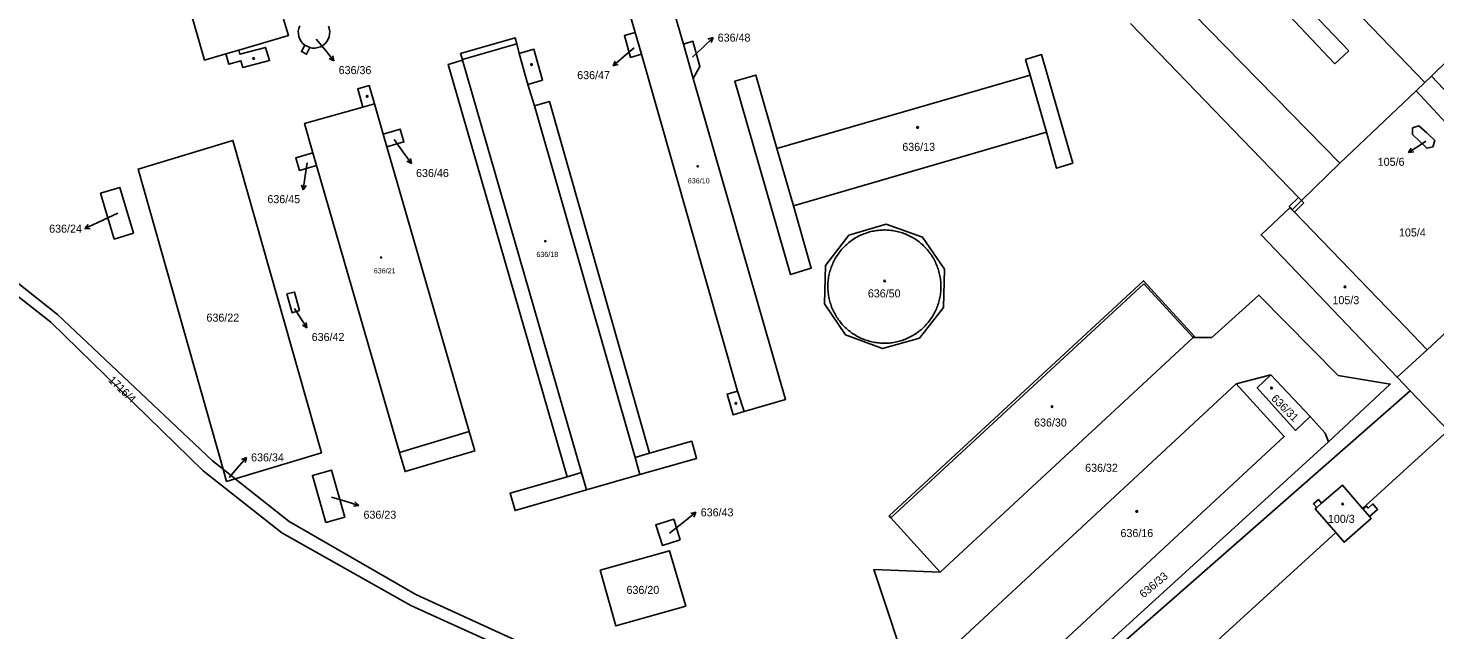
# Model space of a CAD drawing. Extents: x -724107 to -720612, y -1045267 to -1038441.
# Drawn here: x -723704.7 to -723405.8, y -1042514.6 to -1042386.8 of the extents above; entities that cross this region are included whole.
import ezdxf

# ---------------------------------------------------------------- set-up
doc = ezdxf.new("R2010")
doc.units = 0
for name, color, linetype in [('Hranice kat_území', 7, 'Continuous'), ('Hranice parcel', 7, 'Continuous'), ('Parcelní čísla', 7, 'Continuous'), ('Pop  PČ popisy', 7, 'Continuous'), ('Vnitřní kresba', 7, 'Continuous'), ('Značky budov', 7, 'Continuous')]:
    doc.layers.add(name, color=color, linetype=linetype)

msp = doc.modelspace()

# ---------------------------------------------------------------- linework, layer by layer
at = {"layer": 'Hranice kat_území'}
msp.add_line((-723667.45, -1042480.81), (-723650.79, -1042493.95), dxfattribs=at)
for points in [[(-723745.25, -1042413.67), (-723699.81, -1042449.28), (-723667.45, -1042480.81)], [(-723650.79, -1042493.95), (-723623.39, -1042509.37), (-723571.58, -1042532.9), (-723543.49, -1042542.29)]]:
    msp.add_lwpolyline(points, dxfattribs=at)
at = {"layer": 'Hranice parcel'}
for p, q in [((-723470.44, -1042385.85), (-723434.75, -1042422.79)), ((-723575.68, -1042387.77), (-723574.36, -1042392.39)), ((-723563.36, -1042397.52), (-723565.46, -1042390.21)), ((-723398.9, -1042389.57), (-723406.53, -1042397.05)), ((-723406.53, -1042397.05), (-723407.9, -1042398.37)), ((-723409.78, -1042400.17), (-723407.9, -1042398.37)), ((-723628.42, -1042412.02), (-723629.21, -1042409.32)), ((-723644.14, -1042413.28), (-723643.37, -1042415.97)), ((-723384.91, -1042434.19), (-723407.46, -1042455.11)), ((-723510.9, -1042502.34), (-723457.17, -1042452.54)), ((-723407.46, -1042455.11), (-723413.8, -1042460.94)), ((-723447.99, -1042462.35), (-723440.64, -1042460.46)), ((-723432.29, -1042469.3), (-723440.64, -1042460.46)), ((-723413.8, -1042460.94), (-723411.04, -1042463.83)), ((-723447.99, -1042462.35), (-723514.52, -1042524.01)), ((-723509, -1042549.62), (-723411.04, -1042463.83)), ((-723411.04, -1042463.83), (-723402.99, -1042472.24)), ((-723402.99, -1042472.24), (-723421.16, -1042488.78)), ((-723426.83, -1042493.94), (-723481.23, -1042543.45))]:
    msp.add_line(p, q, dxfattribs=at)
for points in [[(-723407.9, -1042398.37), (-723441.65, -1042363.37), (-723442.37, -1042364.06), (-723443.24, -1042363.09), (-723442.55, -1042362.43), (-723446.93, -1042357.89), (-723446.02, -1042356.89), (-723445.28, -1042357.56), (-723437.77, -1042349.26), (-723427.94, -1042359.05), (-723422.7, -1042364.52), (-723411.02, -1042376.73), (-723408.74, -1042379.11), (-723398.9, -1042389.57)], [(-723650.38, -1042384.97), (-723649.38, -1042388.43), (-723659.92, -1042391.49), (-723659.66, -1042392.37), (-723654.23, -1042390.95), (-723653.36, -1042393.74), (-723659.05, -1042395.18), (-723659.46, -1042393.75), (-723662.02, -1042394.5), (-723662.66, -1042392.29), (-723667.21, -1042393.61), (-723670.68, -1042381.55)], [(-723575.68, -1042387.77), (-723576.59, -1042384.58), (-723567.82, -1042382.02), (-723565.46, -1042390.21)], [(-723645.85, -1042390.48), (-723646.29, -1042390.11), (-723646.66, -1042389.67), (-723646.95, -1042389.16), (-723647.15, -1042388.62), (-723647.25, -1042388.05), (-723647.26, -1042387.47), (-723647.16, -1042386.91), (-723646.97, -1042386.36)], [(-723640.87, -1042386.41), (-723640.68, -1042386.95), (-723640.59, -1042387.52), (-723640.6, -1042388.1), (-723640.72, -1042388.67), (-723640.92, -1042389.21), (-723641.22, -1042389.71), (-723641.6, -1042390.14), (-723642.04, -1042390.51), (-723642.55, -1042390.79), (-723643.09, -1042390.98), (-723643.66, -1042391.08), (-723644.24, -1042391.07), (-723644.81, -1042390.97)], [(-723598.48, -1042398.79), (-723597.06, -1042403.3), (-723593.93, -1042402.41), (-723572.64, -1042477.08), (-723563.68, -1042474.52), (-723562.66, -1042478.18), (-723574.67, -1042481.62), (-723586.05, -1042484.87), (-723601.21, -1042489.24), (-723602.26, -1042485.57), (-723590.14, -1042482.07), (-723615.39, -1042394.55), (-723612.35, -1042393.67), (-723612.41, -1042393.48), (-723612.77, -1042392.23), (-723601.17, -1042388.93), (-723600.82, -1042390.16), (-723600.35, -1042392.23), (-723597.23, -1042391.33), (-723595.36, -1042397.9), (-723598.48, -1042398.79)], [(-723574.36, -1042392.39), (-723576.66, -1042393.05), (-723577.98, -1042388.43), (-723575.68, -1042387.77)], [(-723644.81, -1042390.97), (-723645.5, -1042392.37), (-723646.59, -1042391.82), (-723645.85, -1042390.48)], [(-723565.46, -1042390.21), (-723563.43, -1042389.63), (-723561.95, -1042394.98), (-723563.36, -1042397.52)], [(-723563.36, -1042397.52), (-723543.74, -1042465.65), (-723552.57, -1042468.23), (-723554.91, -1042468.91), (-723556.17, -1042464.51), (-723553.92, -1042463.87), (-723574.36, -1042392.39)], [(-723492.76, -1042393.47), (-723489.35, -1042392.47), (-723482.73, -1042415.5), (-723486.16, -1042416.57), (-723488.3, -1042408.94), (-723542.09, -1042424.54), (-723538.27, -1042437.82), (-723542.71, -1042439.17), (-723554.54, -1042398.09), (-723550.09, -1042396.8), (-723545.59, -1042412.42), (-723491.8, -1042396.84), (-723492.76, -1042393.47)], [(-723385.88, -1042425.16), (-723382.69, -1042422.18), (-723406.53, -1042397.05)], [(-723644.14, -1042413.28), (-723645.93, -1042407.09), (-723633.52, -1042403.59), (-723634.62, -1042399.74), (-723632.19, -1042399.05), (-723631.07, -1042402.88), (-723629.21, -1042409.32)], [(-723434.75, -1042422.79), (-723434.54, -1042423), (-723434.12, -1042423.43), (-723425.98, -1042415.53), (-723409.78, -1042400.17)], [(-723385.88, -1042425.16), (-723399.78, -1042410.89), (-723409.78, -1042400.17)], [(-723753.23, -1042404.91), (-723743.74, -1042411.75), (-723698.39, -1042447.65), (-723665.48, -1042478.69), (-723663.25, -1042480.46)], [(-723629.21, -1042409.32), (-723625.63, -1042408.28), (-723624.84, -1042410.99), (-723628.42, -1042412.02)], [(-723410.58, -1042407.99), (-723409.23, -1042407.61), (-723407.53, -1042409.09), (-723405.82, -1042410.67), (-723406.24, -1042412.05), (-723407.48, -1042412.35), (-723410.57, -1042409.39), (-723410.58, -1042407.99)], [(-723663.25, -1042480.46), (-723681.3, -1042416.77), (-723661.16, -1042410.68), (-723642.34, -1042476.96), (-723660.66, -1042482.5)], [(-723643.37, -1042415.97), (-723647.01, -1042417.05), (-723647.8, -1042414.36), (-723644.14, -1042413.28)], [(-723628.42, -1042412.02), (-723610.93, -1042472.48), (-723609.77, -1042476.58), (-723624.56, -1042480.98), (-723625.77, -1042476.9), (-723643.37, -1042415.97)], [(-723682.27, -1042430.39), (-723686.38, -1042431.61), (-723689.26, -1042421.88), (-723685.15, -1042420.66), (-723682.27, -1042430.39)], [(-723436.54, -1042424.95), (-723442.72, -1042430.73), (-723413.8, -1042460.94)], [(-723434.75, -1042422.79), (-723436.74, -1042424.73), (-723436.54, -1042424.95)], [(-723407.46, -1042455.11), (-723412.05, -1042450.35), (-723435.63, -1042425.88), (-723436.12, -1042425.38), (-723436.54, -1042424.95)], [(-723530.29, -1042430.76), (-723522.39, -1042428.43), (-723514.64, -1042431.18), (-723509.99, -1042438.01), (-723510.21, -1042446.16), (-723515.29, -1042452.66), (-723523.12, -1042454.88), (-723531.04, -1042451.98), (-723535.48, -1042445.33), (-723535.28, -1042437.24), (-723530.29, -1042430.76)], [(-723647.04, -1042446.77), (-723648.6, -1042447.25), (-723649.69, -1042443.27), (-723648.04, -1042442.87), (-723647.04, -1042446.77)], [(-723510.9, -1042502.34), (-723521.36, -1042490.77), (-723521.7, -1042490.4), (-723467.68, -1042440.47), (-723456.88, -1042452.27), (-723457.17, -1042452.54)], [(-723457.17, -1042452.54), (-723453.18, -1042452.5), (-723443.2, -1042443.5), (-723426.31, -1042460.57), (-723415.27, -1042462.4), (-723428.43, -1042474.64)], [(-723440.64, -1042460.46), (-723443.53, -1042463.18), (-723435.42, -1042472.22), (-723432.29, -1042469.3)], [(-723504.26, -1042535.08), (-723437.81, -1042473.53), (-723447.99, -1042462.35)], [(-723432.29, -1042469.3), (-723429.11, -1042472.81), (-723428.43, -1042474.64)], [(-723428.43, -1042474.64), (-723499.41, -1042539.33), (-723503.83, -1042539.67), (-723508.33, -1042535.7), (-723504.26, -1042535.08)], [(-723663.25, -1042480.46), (-723662.07, -1042481.39), (-723660.66, -1042482.5)], [(-723663.25, -1042480.46), (-723662.5, -1042483.05), (-723660.66, -1042482.5)], [(-723641.38, -1042491.8), (-723644.25, -1042481.8), (-723640.24, -1042480.67), (-723637.4, -1042490.64), (-723641.38, -1042491.8)], [(-723660.66, -1042482.5), (-723649.22, -1042491.55), (-723622.28, -1042507.08), (-723570.68, -1042530.7), (-723541.44, -1042540.4)], [(-723421.16, -1042488.78), (-723425.42, -1042483.86), (-723429.85, -1042487.7), (-723430.53, -1042486.91), (-723431.59, -1042487.83), (-723430.91, -1042488.62), (-723431.21, -1042488.88), (-723426.83, -1042493.94)], [(-723421.16, -1042488.78), (-723421, -1042488.96), (-723420.29, -1042488.33), (-723419.96, -1042488.71), (-723418.98, -1042487.85), (-723417.97, -1042489.02), (-723419.67, -1042490.5), (-723419.3, -1042490.92), (-723425.08, -1042495.97), (-723426.83, -1042493.94)], [(-723566.16, -1042495.48), (-723569.91, -1042496.66), (-723571.31, -1042492.28), (-723567.51, -1042491.1), (-723566.16, -1042495.48)], [(-723564.93, -1042509.57), (-723579.77, -1042513.75), (-723583.13, -1042501.87), (-723568.38, -1042497.79), (-723564.93, -1042509.57)], [(-723514.52, -1042524.01), (-723516.82, -1042526.24), (-723524.99, -1042501.77), (-723510.9, -1042502.34)]]:
    msp.add_lwpolyline(points, dxfattribs=at)
at = {"layer": 'Pop  PČ popisy'}
for p, q in [((-723643.45, -1042389.19), (-723641.59, -1042391.45)), ((-723561.32, -1042390.93), (-723559.16, -1042388.84)), ((-723559.16, -1042388.84), (-723560.23, -1042389.18)), ((-723559.16, -1042388.84), (-723559.53, -1042389.9)), ((-723641.59, -1042391.45), (-723639.7, -1042393.78)), ((-723575.9, -1042390.99), (-723578.12, -1042392.89)), ((-723563.51, -1042393.03), (-723561.32, -1042390.93)), ((-723639.7, -1042393.78), (-723640.72, -1042393.32)), ((-723639.7, -1042393.78), (-723639.94, -1042392.69)), ((-723578.12, -1042392.89), (-723580.39, -1042394.86)), ((-723580.39, -1042394.86), (-723579.96, -1042393.82)), ((-723580.39, -1042394.86), (-723579.3, -1042394.58)), ((-723626.91, -1042410.5), (-723624.99, -1042413.18)), ((-723624.99, -1042413.18), (-723623.23, -1042415.61)), ((-723408.87, -1042411.62), (-723411.39, -1042413.25)), ((-723411.39, -1042413.25), (-723410.82, -1042412.29)), ((-723411.39, -1042413.25), (-723410.27, -1042413.13)), ((-723407.69, -1042410.86), (-723408.87, -1042411.62)), ((-723645.35, -1042415.45), (-723645.77, -1042418.19)), ((-723623.23, -1042415.61), (-723624.22, -1042415.09)), ((-723623.23, -1042415.61), (-723623.41, -1042414.5)), ((-723645.77, -1042418.19), (-723646.24, -1042421.15)), ((-723646.24, -1042421.15), (-723646.58, -1042420.09)), ((-723646.24, -1042421.15), (-723645.59, -1042420.24)), ((-723689.87, -1042428.13), (-723692.59, -1042429.4)), ((-723685.61, -1042426.13), (-723689.87, -1042428.13)), ((-723692.59, -1042429.4), (-723691.89, -1042428.52)), ((-723692.59, -1042429.4), (-723691.47, -1042429.43)), ((-723648.1, -1042446.34), (-723647.07, -1042447.91)), ((-723647.07, -1042447.91), (-723645.44, -1042450.43)), ((-723645.44, -1042450.43), (-723646.4, -1042449.86)), ((-723645.44, -1042450.43), (-723645.56, -1042449.31)), ((-723660.24, -1042480.24), (-723658.27, -1042477.97)), ((-723658.27, -1042477.97), (-723659.31, -1042478.4)), ((-723658.27, -1042477.97), (-723658.55, -1042479.06)), ((-723661.98, -1042482.26), (-723660.24, -1042480.24)), ((-723640.2, -1042486.39), (-723637.28, -1042487.28)), ((-723637.28, -1042487.28), (-723634.41, -1042488.16)), ((-723634.41, -1042488.16), (-723635.22, -1042487.39)), ((-723634.41, -1042488.16), (-723635.51, -1042488.34)), ((-723565.14, -1042491.47), (-723562.78, -1042489.62)), ((-723562.78, -1042489.62), (-723563.87, -1042489.84)), ((-723562.78, -1042489.62), (-723563.26, -1042490.63)), ((-723568.41, -1042494.03), (-723565.14, -1042491.47))]:
    msp.add_line(p, q, dxfattribs=at)
at = {"layer": 'Vnitřní kresba'}
for p, q in [((-723437.63, -1042377.42), (-723424.1, -1042391.65)), ((-723425.98, -1042415.53), (-723463.24, -1042377.45)), ((-723440.58, -1042380.06), (-723427.06, -1042394.41)), ((-723662.66, -1042392.29), (-723659.92, -1042391.49)), ((-723645.85, -1042390.48), (-723644.81, -1042390.97)), ((-723612.41, -1042393.48), (-723600.82, -1042390.16)), ((-723600.35, -1042392.23), (-723598.48, -1042398.79)), ((-723424.1, -1042391.65), (-723427.06, -1042394.41)), ((-723587.11, -1042481.19), (-723612.35, -1042393.67)), ((-723491.8, -1042396.84), (-723488.3, -1042408.94)), ((-723633.52, -1042403.59), (-723631.07, -1042402.88)), ((-723597.06, -1042403.3), (-723575.72, -1042477.96)), ((-723545.59, -1042412.42), (-723542.09, -1042424.54)), ((-723434.12, -1042423.43), (-723436.12, -1042425.38)), ((-723433.63, -1042423.93), (-723435.63, -1042425.88)), ((-723434.12, -1042423.43), (-723433.63, -1042423.93)), ((-723521.36, -1042490.77), (-723467.64, -1042441.11)), ((-723467.64, -1042441.11), (-723457.17, -1042452.54)), ((-723553.92, -1042463.87), (-723552.57, -1042468.23)), ((-723625.77, -1042476.9), (-723610.93, -1042472.48)), ((-723575.72, -1042477.96), (-723572.64, -1042477.08)), ((-723574.67, -1042481.62), (-723575.72, -1042477.96)), ((-723590.14, -1042482.07), (-723587.11, -1042481.19)), ((-723586.05, -1042484.87), (-723587.11, -1042481.19)), ((-723430.91, -1042488.62), (-723429.85, -1042487.7)), ((-723421, -1042488.96), (-723419.67, -1042490.5))]:
    msp.add_line(p, q, dxfattribs=at)
for points in [[(-723529.11, -1042451.9), (-723529.37, -1042451.73), (-723529.63, -1042451.56), (-723529.88, -1042451.38), (-723530.12, -1042451.19), (-723530.36, -1042451), (-723530.6, -1042450.8), (-723530.83, -1042450.59), (-723531.06, -1042450.38), (-723531.28, -1042450.17), (-723531.49, -1042449.94), (-723531.7, -1042449.72), (-723531.91, -1042449.48), (-723532.1, -1042449.24), (-723532.3, -1042449), (-723532.48, -1042448.75), (-723532.66, -1042448.5), (-723532.83, -1042448.24), (-723532.99, -1042447.98), (-723533.15, -1042447.72), (-723533.3, -1042447.45), (-723533.45, -1042447.17), (-723533.58, -1042446.9), (-723533.71, -1042446.61), (-723533.84, -1042446.33), (-723533.95, -1042446.04), (-723534.06, -1042445.75), (-723534.16, -1042445.46), (-723534.25, -1042445.17), (-723534.34, -1042444.87), (-723534.42, -1042444.57), (-723534.49, -1042444.27), (-723534.55, -1042443.96), (-723534.6, -1042443.66), (-723534.65, -1042443.35), (-723534.69, -1042443.05), (-723534.72, -1042442.74), (-723534.74, -1042442.43), (-723534.76, -1042442.12), (-723534.76, -1042441.81), (-723534.76, -1042441.51), (-723534.75, -1042441.2), (-723534.73, -1042440.89), (-723534.71, -1042440.58), (-723534.68, -1042440.27), (-723534.64, -1042439.96), (-723534.59, -1042439.66), (-723534.53, -1042439.35), (-723534.47, -1042439.05), (-723534.39, -1042438.75), (-723534.31, -1042438.45), (-723534.23, -1042438.16), (-723534.13, -1042437.86), (-723534.03, -1042437.57), (-723533.92, -1042437.28), (-723533.8, -1042436.99), (-723533.68, -1042436.71), (-723533.54, -1042436.43), (-723533.41, -1042436.16), (-723533.26, -1042435.88), (-723533.1, -1042435.62), (-723532.95, -1042435.35), (-723532.78, -1042435.09), (-723532.6, -1042434.84), (-723532.43, -1042434.58), (-723532.24, -1042434.34), (-723532.05, -1042434.09), (-723531.85, -1042433.86), (-723531.64, -1042433.63), (-723531.43, -1042433.4), (-723531.21, -1042433.18), (-723530.99, -1042432.96), (-723530.76, -1042432.76), (-723530.53, -1042432.55), (-723530.29, -1042432.35), (-723530.05, -1042432.16), (-723529.8, -1042431.98), (-723529.55, -1042431.8), (-723529.29, -1042431.63), (-723529.03, -1042431.46), (-723528.77, -1042431.31), (-723528.49, -1042431.15), (-723528.22, -1042431.01), (-723527.95, -1042430.87), (-723527.66, -1042430.74), (-723527.38, -1042430.62), (-723527.09, -1042430.5), (-723526.8, -1042430.4), (-723526.51, -1042430.29), (-723526.22, -1042430.2), (-723525.92, -1042430.11), (-723525.62, -1042430.04), (-723525.32, -1042429.97), (-723525.02, -1042429.91), (-723524.71, -1042429.85), (-723524.41, -1042429.8), (-723524.1, -1042429.77), (-723523.79, -1042429.73), (-723523.48, -1042429.71), (-723523.17, -1042429.7), (-723522.86, -1042429.69)], [(-723522.86, -1042429.69), (-723522.56, -1042429.69), (-723522.25, -1042429.7), (-723521.94, -1042429.72), (-723521.63, -1042429.74), (-723521.32, -1042429.77), (-723521.02, -1042429.81), (-723520.71, -1042429.86), (-723520.41, -1042429.92), (-723520.1, -1042429.98), (-723519.8, -1042430.05), (-723519.5, -1042430.13), (-723519.21, -1042430.22), (-723518.91, -1042430.32), (-723518.62, -1042430.42), (-723518.33, -1042430.53), (-723518.05, -1042430.65), (-723517.76, -1042430.77), (-723517.48, -1042430.9), (-723517.21, -1042431.04), (-723516.93, -1042431.19), (-723516.67, -1042431.34), (-723516.4, -1042431.5)], [(-723516.4, -1042431.5), (-723516.14, -1042431.67), (-723515.88, -1042431.84), (-723515.63, -1042432.02), (-723515.38, -1042432.21), (-723515.14, -1042432.4), (-723514.91, -1042432.6), (-723514.67, -1042432.8), (-723514.45, -1042433.02), (-723514.23, -1042433.23), (-723514.01, -1042433.45), (-723513.8, -1042433.68), (-723513.6, -1042433.92), (-723513.4, -1042434.15), (-723513.21, -1042434.4), (-723513.02, -1042434.65), (-723512.84, -1042434.9), (-723512.67, -1042435.16), (-723512.51, -1042435.42), (-723512.35, -1042435.68), (-723512.2, -1042435.95), (-723512.05, -1042436.23), (-723511.92, -1042436.5), (-723511.79, -1042436.79), (-723511.66, -1042437.07), (-723511.55, -1042437.36), (-723511.44, -1042437.65), (-723511.34, -1042437.94), (-723511.24, -1042438.23), (-723511.16, -1042438.53), (-723511.08, -1042438.83), (-723511.01, -1042439.13), (-723510.95, -1042439.44), (-723510.89, -1042439.74), (-723510.85, -1042440.05), (-723510.81, -1042440.35), (-723510.78, -1042440.66), (-723510.76, -1042440.97), (-723510.74, -1042441.28), (-723510.73, -1042441.59), (-723510.73, -1042441.9), (-723510.74, -1042442.21), (-723510.76, -1042442.52), (-723510.79, -1042442.83), (-723510.82, -1042443.13), (-723510.86, -1042443.44), (-723510.91, -1042443.75), (-723510.96, -1042444.05), (-723511.03, -1042444.35), (-723511.1, -1042444.65), (-723511.18, -1042444.95), (-723511.27, -1042445.25), (-723511.36, -1042445.55), (-723511.47, -1042445.84), (-723511.58, -1042446.13), (-723511.69, -1042446.41), (-723511.82, -1042446.7), (-723511.95, -1042446.97), (-723512.09, -1042447.25), (-723512.24, -1042447.52), (-723512.39, -1042447.79), (-723512.55, -1042448.06), (-723512.72, -1042448.32), (-723512.89, -1042448.58), (-723513.07, -1042448.83), (-723513.26, -1042449.07), (-723513.45, -1042449.32), (-723513.65, -1042449.55), (-723513.85, -1042449.78), (-723514.07, -1042450.01), (-723514.28, -1042450.23), (-723514.51, -1042450.45), (-723514.73, -1042450.66), (-723514.97, -1042450.86), (-723515.2, -1042451.06), (-723515.45, -1042451.25), (-723515.7, -1042451.43), (-723515.95, -1042451.61), (-723516.21, -1042451.78), (-723516.47, -1042451.95), (-723516.73, -1042452.11), (-723517.01, -1042452.26), (-723517.28, -1042452.4), (-723517.56, -1042452.54), (-723517.84, -1042452.67), (-723518.12, -1042452.79), (-723518.41, -1042452.91), (-723518.7, -1042453.02), (-723518.99, -1042453.12), (-723519.29, -1042453.21), (-723519.58, -1042453.3), (-723519.88, -1042453.37), (-723520.19, -1042453.44), (-723520.49, -1042453.51), (-723520.79, -1042453.56), (-723521.1, -1042453.61), (-723521.41, -1042453.65), (-723521.71, -1042453.68), (-723522.02, -1042453.7), (-723522.33, -1042453.71), (-723522.64, -1042453.72)], [(-723522.64, -1042453.72), (-723522.95, -1042453.72), (-723523.26, -1042453.71), (-723523.57, -1042453.69), (-723523.88, -1042453.67), (-723524.19, -1042453.64), (-723524.49, -1042453.59), (-723524.8, -1042453.55), (-723525.1, -1042453.49), (-723525.41, -1042453.42), (-723525.71, -1042453.35), (-723526.01, -1042453.27), (-723526.3, -1042453.18), (-723526.6, -1042453.09), (-723526.89, -1042452.99), (-723527.18, -1042452.88), (-723527.46, -1042452.76), (-723527.75, -1042452.63), (-723528.03, -1042452.5), (-723528.3, -1042452.36), (-723528.58, -1042452.21), (-723528.84, -1042452.06), (-723529.11, -1042451.9)]]:
    msp.add_lwpolyline(points, dxfattribs=at)
at = {"layer": 'Značky budov'}
for centre, radius in [((-723656.74, -1042393.27), 0.175), ((-723597.72, -1042394.57), 0.175), ((-723632.62, -1042401.33), 0.175), ((-723515.71, -1042407.93), 0.175), ((-723562.42, -1042416.17), 0.117), ((-723594.77, -1042432.07), 0.117), ((-723629.68, -1042435.52), 0.117), ((-723522.68, -1042440.51), 0.175), ((-723424.9, -1042441.76), 0.175), ((-723440.5, -1042463.23), 0.175), ((-723554.3, -1042466.49), 0.175), ((-723487.14, -1042467.21), 0.175), ((-723425.4, -1042487.84), 0.175), ((-723469.13, -1042489.44), 0.175)]:
    msp.add_circle(centre, radius, dxfattribs=at)

# ---------------------------------------------------------------- texts
at = {"layer": 'Parcelní čísla'}
for s, height, p in [('636/48', 1.7, (-723558.16, -1042389.7)), ('636/36', 1.7, (-723638.69, -1042396.6)), ('636/47', 1.7, (-723588.01, -1042397.67)), ('636/13', 1.7, (-723518.94, -1042412.89)), ('105/6', 1.7, (-723417.94, -1042416.07)), ('636/46', 1.7, (-723622.24, -1042418.45)), ('636/10', 1.1, (-723564.51, -1042419.79)), ('636/45', 1.7, (-723653.83, -1042423.99)), ('636/24', 1.7, (-723700.19, -1042430.26)), ('105/4', 1.7, (-723413.42, -1042431.07)), ('636/18', 1.1, (-723596.68, -1042435.41)), ('636/21', 1.1, (-723631.23, -1042438.9)), ('636/50', 1.7, (-723526.26, -1042444)), ('105/3', 1.7, (-723427.55, -1042445.44)), ('636/22', 1.7, (-723666.77, -1042449.14)), ('636/42', 1.7, (-723644.42, -1042453.25)), ('636/30', 1.7, (-723490.95, -1042471.41)), ('636/34', 1.7, (-723657.29, -1042478.81)), ('636/32', 1.7, (-723480.1, -1042481.02)), ('636/23', 1.7, (-723633.41, -1042490.98)), ('636/43', 1.7, (-723561.77, -1042490.48)), ('100/3', 1.7, (-723428.52, -1042491.86)), ('636/16', 1.7, (-723472.59, -1042494.88)), ('636/20', 1.7, (-723577.53, -1042506.94))]:
    msp.add_text(s, height=height, dxfattribs=at).set_placement(p)
for s, rotation, p in [('1716/4', 316, (-723687.75, -1042461.72)), ('636/31', 315, (-723440.69, -1042465.62)), ('636/33', 40, (-723467.68, -1042507.91))]:
    msp.add_text(s, height=1.7, rotation=rotation, dxfattribs=at).set_placement(p)

doc.saveas('drawing.dxf')
